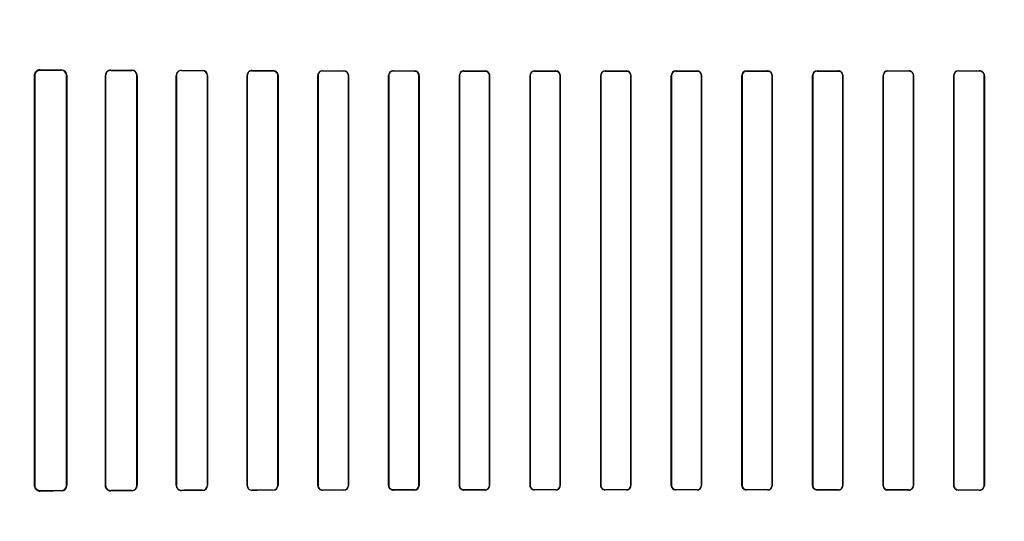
# Model space of a CAD drawing. Header units: millimetres. Extents: x 0 to 297, y 0 to 210.
# Tile 361 of 446: x 242.381 to 243.008, y 158.667 to 158.987. Entities that reach past the tile are written whole.
import ezdxf

# ---------------------------------------------------------------- set-up
doc = ezdxf.new("R2010")
doc.units = ezdxf.units.MM
doc.header["$LTSCALE"] = 16.335
doc.layers.get('0').update_dxf_attribs({"linetype": 'CONTINUOUS'})
for name, color, linetype in [('AXES_REF', 7, 'CONTINUOUS'), ('INTFCLR_1', 7, 'CONTINUOUS'), ('INTFCLR_72935', 7, 'CONTINUOUS')]:
    doc.layers.add(name, color=color, linetype=linetype)

msp = doc.modelspace()

# ---------------------------------------------------------------- linework, layer by layer
at = {"color": 7, "linetype": 'Continuous'}
for radius in [8.72625, 8.7255, 8.66962]:
    msp.add_circle((241.41503, 154.41059), radius, dxfattribs=at)
msp.add_arc((241.41503, 154.41059), 8.64, 278.277129, 261.722871, dxfattribs=at)
at = {"layer": 'AXES_REF', "color": 9, "linetype": 'Continuous'}
msp.add_circle((241.41503, 154.41059), 5.33572, dxfattribs=at)
msp.add_arc((241.41503, 154.41059), 7.96006, 94.411812, 85.588188, dxfattribs=at)
at = {"layer": 'INTFCLR_1', "color": 6, "linetype": 'Continuous'}
for p, q in [((242.39043, 158.95108), (242.39043, 158.69008)), ((242.3906, 158.95108), (242.3906, 158.69008)), ((242.41089, 158.69008), (242.41089, 158.95108)), ((242.41104, 158.69008), (242.41104, 158.95108)), ((242.43564, 158.95108), (242.43564, 158.69008)), ((242.43577, 158.95108), (242.43577, 158.69008)), ((242.45573, 158.69008), (242.45573, 158.95108)), ((242.45586, 158.69008), (242.45586, 158.95108)), ((242.48079, 158.95108), (242.48079, 158.69008)), ((242.48091, 158.95108), (242.48091, 158.69008)), ((242.50061, 158.69008), (242.50061, 158.95108)), ((242.50073, 158.69008), (242.50073, 158.95108)), ((242.52591, 158.95108), (242.52591, 158.69008)), ((242.52602, 158.95108), (242.52602, 158.69008)), ((242.54551, 158.69008), (242.54551, 158.95108)), ((242.54562, 158.69008), (242.54562, 158.95108)), ((242.571, 158.95108), (242.571, 158.69008)), ((242.5711, 158.95108), (242.5711, 158.69008)), ((242.59044, 158.69008), (242.59044, 158.95108)), ((242.59054, 158.69008), (242.59054, 158.95108)), ((242.61607, 158.95108), (242.61607, 158.69008)), ((242.61617, 158.95108), (242.61617, 158.69008)), ((242.63538, 158.69008), (242.63538, 158.95108)), ((242.63548, 158.69008), (242.63548, 158.95108)), ((242.66112, 158.95108), (242.66112, 158.69008)), ((242.66121, 158.95108), (242.66121, 158.69008)), ((242.68034, 158.69008), (242.68034, 158.95108)), ((242.68044, 158.69008), (242.68044, 158.95108)), ((242.70615, 158.95108), (242.70615, 158.69008)), ((242.70625, 158.95108), (242.70625, 158.69008)), ((242.72531, 158.69008), (242.72531, 158.95108)), ((242.72541, 158.69008), (242.72541, 158.95108)), ((242.75117, 158.95108), (242.75117, 158.69008)), ((242.75126, 158.95108), (242.75126, 158.69008)), ((242.7703, 158.69008), (242.7703, 158.95108)), ((242.7704, 158.69008), (242.7704, 158.95108)), ((242.79617, 158.95108), (242.79617, 158.69008)), ((242.79627, 158.95108), (242.79627, 158.69008)), ((242.81531, 158.69008), (242.81531, 158.95108)), ((242.8154, 158.69008), (242.8154, 158.95108)), ((242.84116, 158.95108), (242.84116, 158.69008)), ((242.84126, 158.95108), (242.84126, 158.69008)), ((242.86032, 158.69008), (242.86032, 158.95108)), ((242.86042, 158.69008), (242.86042, 158.95108)), ((242.88613, 158.95108), (242.88613, 158.69008)), ((242.88623, 158.95108), (242.88623, 158.69008)), ((242.90536, 158.69008), (242.90536, 158.95108)), ((242.90545, 158.69008), (242.90545, 158.95108)), ((242.93109, 158.95108), (242.93109, 158.69008)), ((242.93119, 158.95108), (242.93119, 158.69008)), ((242.9504, 158.69008), (242.9504, 158.95108)), ((242.9505, 158.69008), (242.9505, 158.95108)), ((242.97603, 158.95108), (242.97603, 158.69008)), ((242.97613, 158.95108), (242.97613, 158.69008)), ((242.99547, 158.69008), (242.99547, 158.95108)), ((242.99557, 158.69008), (242.99557, 158.95108))]:
    msp.add_line(p, q, dxfattribs=at)
at = {"layer": 'INTFCLR_1', "color": 9, "linetype": 'Continuous'}
for p, q in [((242.39043, 158.95108), (242.3906, 158.95108)), ((242.39404, 158.9545), (242.39404, 158.95466)), ((242.40754, 158.95459), (242.40754, 158.95444)), ((242.41089, 158.95108), (242.41104, 158.95108)), ((242.43564, 158.95108), (242.43577, 158.95108)), ((242.43904, 158.95433), (242.43904, 158.95446)), ((242.45254, 158.95441), (242.45254, 158.95428)), ((242.45573, 158.95108), (242.45586, 158.95108)), ((242.48079, 158.95108), (242.48091, 158.95108)), ((242.48404, 158.95419), (242.48404, 158.95431)), ((242.49754, 158.95428), (242.49754, 158.95416)), ((242.50061, 158.95108), (242.50073, 158.95108)), ((242.52591, 158.95108), (242.52602, 158.95108)), ((242.52904, 158.95409), (242.52904, 158.9542)), ((242.54254, 158.95417), (242.54254, 158.95406)), ((242.54551, 158.95108), (242.54562, 158.95108)), ((242.571, 158.95108), (242.5711, 158.95108)), ((242.57404, 158.954), (242.57404, 158.95411)), ((242.58754, 158.95409), (242.58754, 158.95398)), ((242.59044, 158.95108), (242.59054, 158.95108)), ((242.61607, 158.95108), (242.61617, 158.95108)), ((242.61904, 158.95394), (242.61904, 158.95404)), ((242.63254, 158.95402), (242.63254, 158.95392)), ((242.63538, 158.95108), (242.63548, 158.95108)), ((242.66112, 158.95108), (242.66121, 158.95108)), ((242.66404, 158.95389), (242.66404, 158.95399)), ((242.67754, 158.95398), (242.67754, 158.95388)), ((242.68034, 158.95108), (242.68044, 158.95108)), ((242.70615, 158.95108), (242.70625, 158.95108)), ((242.70904, 158.95386), (242.70904, 158.95396)), ((242.72254, 158.95395), (242.72254, 158.95386)), ((242.72531, 158.95108), (242.72541, 158.95108)), ((242.75117, 158.95108), (242.75126, 158.95108)), ((242.75404, 158.95385), (242.75404, 158.95394)), ((242.76754, 158.95394), (242.76754, 158.95384)), ((242.7703, 158.95108), (242.7704, 158.95108)), ((242.79617, 158.95108), (242.79627, 158.95108)), ((242.79904, 158.95384), (242.79904, 158.95394)), ((242.81254, 158.95394), (242.81254, 158.95385)), ((242.81531, 158.95108), (242.8154, 158.95108)), ((242.84116, 158.95108), (242.84126, 158.95108)), ((242.84404, 158.95386), (242.84404, 158.95395)), ((242.85754, 158.95396), (242.85754, 158.95386)), ((242.86032, 158.95108), (242.86042, 158.95108)), ((242.88613, 158.95108), (242.88623, 158.95108)), ((242.88904, 158.95388), (242.88904, 158.95398)), ((242.90254, 158.95399), (242.90254, 158.95389)), ((242.90536, 158.95108), (242.90545, 158.95108)), ((242.93109, 158.95108), (242.93119, 158.95108)), ((242.93404, 158.95392), (242.93404, 158.95402)), ((242.94754, 158.95404), (242.94754, 158.95394)), ((242.9504, 158.95108), (242.9505, 158.95108)), ((242.97603, 158.95108), (242.97613, 158.95108)), ((242.97904, 158.95398), (242.97904, 158.95409)), ((242.99254, 158.95411), (242.99254, 158.954)), ((242.99547, 158.95108), (242.99557, 158.95108)), ((242.3906, 158.69008), (242.39043, 158.69008)), ((242.39404, 158.68649), (242.39404, 158.68665)), ((242.40754, 158.68671), (242.40754, 158.68656)), ((242.41104, 158.69008), (242.41089, 158.69008)), ((242.43577, 158.69008), (242.43564, 158.69008)), ((242.43904, 158.68669), (242.43904, 158.68682)), ((242.45254, 158.68687), (242.45254, 158.68674)), ((242.45586, 158.69008), (242.45573, 158.69008)), ((242.48091, 158.69008), (242.48079, 158.69008)), ((242.48404, 158.68684), (242.48404, 158.68696)), ((242.49754, 158.68699), (242.49754, 158.68688)), ((242.50073, 158.69008), (242.50061, 158.69008)), ((242.52602, 158.69008), (242.52591, 158.69008)), ((242.52904, 158.68695), (242.52904, 158.68706)), ((242.54254, 158.68709), (242.54254, 158.68698)), ((242.54562, 158.69008), (242.54551, 158.69008)), ((242.5711, 158.69008), (242.571, 158.69008)), ((242.57404, 158.68704), (242.57404, 158.68715)), ((242.58754, 158.68717), (242.58754, 158.68706)), ((242.59054, 158.69008), (242.59044, 158.69008)), ((242.61617, 158.69008), (242.61607, 158.69008)), ((242.61904, 158.68711), (242.61904, 158.68721)), ((242.63254, 158.68723), (242.63254, 158.68713)), ((242.63548, 158.69008), (242.63538, 158.69008)), ((242.66121, 158.69008), (242.66112, 158.69008)), ((242.66404, 158.68716), (242.66404, 158.68726)), ((242.67754, 158.68727), (242.67754, 158.68717)), ((242.68044, 158.69008), (242.68034, 158.69008)), ((242.70625, 158.69008), (242.70615, 158.69008)), ((242.70904, 158.68719), (242.70904, 158.68729)), ((242.72254, 158.6873), (242.72254, 158.6872)), ((242.72541, 158.69008), (242.72531, 158.69008)), ((242.75126, 158.69008), (242.75117, 158.69008)), ((242.75404, 158.68721), (242.75404, 158.68731)), ((242.76754, 158.68731), (242.76754, 158.68721)), ((242.7704, 158.69008), (242.7703, 158.69008)), ((242.79627, 158.69008), (242.79617, 158.69008)), ((242.79904, 158.68721), (242.79904, 158.68731)), ((242.81254, 158.68731), (242.81254, 158.68721)), ((242.8154, 158.69008), (242.81531, 158.69008)), ((242.84126, 158.69008), (242.84116, 158.69008)), ((242.84404, 158.6872), (242.84404, 158.6873)), ((242.85754, 158.68729), (242.85754, 158.68719)), ((242.86042, 158.69008), (242.86032, 158.69008)), ((242.88623, 158.69008), (242.88613, 158.69008)), ((242.88904, 158.68717), (242.88904, 158.68727)), ((242.90254, 158.68726), (242.90254, 158.68716)), ((242.90545, 158.69008), (242.90536, 158.69008)), ((242.93119, 158.69008), (242.93109, 158.69008)), ((242.93404, 158.68713), (242.93404, 158.68723)), ((242.94754, 158.68721), (242.94754, 158.68711)), ((242.9505, 158.69008), (242.9504, 158.69008)), ((242.97613, 158.69008), (242.97603, 158.69008)), ((242.97904, 158.68706), (242.97904, 158.68717)), ((242.99254, 158.68715), (242.99254, 158.68704)), ((242.99557, 158.69008), (242.99547, 158.69008))]:
    msp.add_line(p, q, dxfattribs=at)
at = {"layer": 'INTFCLR_1', "color": 7, "linetype": 'Continuous'}
for points in [[(242.39404, 158.9545), (242.39391, 158.9545), (242.39379, 158.95449), (242.39366, 158.95448), (242.39354, 158.95447), (242.39341, 158.95445), (242.39329, 158.95442), (242.39317, 158.95439), (242.39305, 158.95436), (242.39293, 158.95432)], [(242.43791, 158.95428), (242.43803, 158.95431), (242.43815, 158.95435), (242.43827, 158.95438), (242.43839, 158.9544), (242.43852, 158.95442), (242.43864, 158.95444), (242.43877, 158.95445), (242.4389, 158.95446), (242.43904, 158.95446)], [(242.39294, 158.68683), (242.39305, 158.68679), (242.39317, 158.68676), (242.39328, 158.68673), (242.3934, 158.68671), (242.39353, 158.68669), (242.39365, 158.68667), (242.39378, 158.68666), (242.3939, 158.68665), (242.39404, 158.68665)]]:
    msp.add_lwpolyline(points, dxfattribs=at)
at = {"layer": 'INTFCLR_1', "color": 6, "linetype": 'Continuous'}
for centre, radius, start, end in [((242.39402, 158.95108), 0.00358, 89.70042, 179.99735), ((242.40752, 158.95108), 0.00352, 0.00204, 89.735), ((242.40752, 158.95108), 0.00337, 0.00151, 89.76963), ((242.43902, 158.95107), 0.00325, 89.82017, 179.98313), ((242.45252, 158.95107), 0.00334, 0.0145, 89.79115), ((242.45253, 158.95108), 0.00321, 0.00475, 89.81875), ((242.48403, 158.95108), 0.00324, 89.83916, 179.9927), ((242.48403, 158.95108), 0.00312, 89.85712, 179.98972), ((242.49753, 158.95108), 0.0032, 0.01045, 89.83776), ((242.49753, 158.95108), 0.00308, 0.01255, 89.84794), ((242.52903, 158.95107), 0.00312, 89.88387, 179.98568), ((242.52903, 158.95107), 0.00301, 89.89428, 179.98513), ((242.54253, 158.95107), 0.00309, 0.01572, 89.86594), ((242.54253, 158.95107), 0.00299, 0.01689, 89.87316), ((242.57403, 158.95107), 0.00303, 89.91691, 179.98234), ((242.58753, 158.95107), 0.00301, 0.01871, 89.89048), ((242.58753, 158.95107), 0.00291, 0.01912, 89.89584), ((242.61903, 158.95107), 0.00297, 89.94405, 179.98042), ((242.63253, 158.95107), 0.00295, 0.02004, 89.91293), ((242.63253, 158.95108), 0.00285, 0.00579, 89.9299), ((242.66403, 158.95108), 0.00292, 89.95278, 179.99497), ((242.67753, 158.95108), 0.00281, 0.00276, 89.95369), ((242.70903, 158.95108), 0.00288, 89.96982, 179.99787), ((242.72253, 158.95108), 0.00278, 0.00265, 89.97349), ((242.75403, 158.95108), 0.00286, 89.98908, 179.99763), ((242.76753, 158.95108), 0.00277, 0.00046, 89.99373), ((242.79904, 158.95108), 0.00286, 90.00666, 179.99944), ((242.81254, 158.95108), 0.00277, 0.00197, 90.01038), ((242.84404, 158.95108), 0.00288, 90.02913, 179.99598), ((242.85754, 158.95108), 0.00279, 0.0019, 90.02861), ((242.88904, 158.95108), 0.0029, 90.04929, 179.99687), ((242.90254, 158.95107), 0.00292, 0.02065, 90.03261), ((242.90254, 158.95108), 0.00282, 0.00444, 90.0448), ((242.93404, 158.95108), 0.00295, 90.07495, 179.99346), ((242.94754, 158.95107), 0.00297, 0.02008, 90.05544), ((242.94754, 158.95107), 0.00287, 0.02018, 90.05065), ((242.97904, 158.95107), 0.00301, 90.10934, 179.98147), ((242.99254, 158.95107), 0.00303, 0.0183, 90.08233), ((242.99254, 158.95107), 0.00293, 0.01886, 90.07497), ((242.39402, 158.69008), 0.00358, 180.00265, 270.29956), ((242.40752, 158.69008), 0.00352, 270.26494, 359.99806), ((242.40752, 158.69008), 0.00337, 270.22998, 359.99883), ((242.43902, 158.69008), 0.00339, 180.00149, 270.21703), ((242.43902, 158.69008), 0.00325, 180.01514, 270.1815), ((242.45252, 158.69008), 0.00334, 270.19306, 359.99924), ((242.45253, 158.69008), 0.00321, 270.1776, 359.99927), ((242.48403, 158.69008), 0.00324, 180.00726, 270.16043), ((242.48403, 158.69008), 0.00312, 180.01092, 270.14185), ((242.49753, 158.69008), 0.0032, 270.16145, 359.99002), ((242.49753, 158.69008), 0.00308, 270.15153, 359.98767), ((242.52903, 158.69008), 0.00312, 180.01468, 270.11546), ((242.52903, 158.69008), 0.00301, 180.01592, 270.10444), ((242.54253, 158.69008), 0.00309, 270.13351, 359.98483), ((242.57403, 158.69008), 0.00303, 180.01836, 270.08222), ((242.57403, 158.69008), 0.00293, 180.01878, 270.07509), ((242.58753, 158.69008), 0.00301, 270.10941, 359.98145), ((242.61903, 158.69008), 0.00297, 180.01997, 270.05556), ((242.61903, 158.69008), 0.00287, 180.02008, 270.0508), ((242.63253, 158.69008), 0.00295, 270.07499, 359.99346), ((242.66403, 158.69008), 0.00292, 180.02065, 270.03258), ((242.66403, 158.69008), 0.00282, 180.00452, 270.04476), ((242.67753, 158.69008), 0.0029, 270.04926, 359.99691), ((242.70903, 158.69008), 0.00279, 180.0019, 270.0286), ((242.72253, 158.69008), 0.00288, 270.02821, 359.99694), ((242.75403, 158.69008), 0.00277, 180.00206, 270.0105), ((242.76753, 158.69008), 0.00286, 270.00662, 359.99948), ((242.79904, 158.69008), 0.00277, 180.00054, 269.99366), ((242.81254, 158.69008), 0.00286, 269.98903, 359.99768), ((242.84404, 158.69008), 0.00278, 180.00361, 269.97253), ((242.85754, 158.69008), 0.00288, 269.96983, 359.99786), ((242.88904, 158.69008), 0.00281, 180.00279, 269.95373), ((242.90254, 158.69008), 0.00292, 269.95283, 359.99497), ((242.93404, 158.69008), 0.00295, 180.02012, 269.9128), ((242.93404, 158.69008), 0.00285, 180.00582, 269.92994), ((242.94754, 158.69008), 0.00297, 269.94406, 359.98042), ((242.97904, 158.69008), 0.00301, 180.01873, 269.89042), ((242.97904, 158.69008), 0.00291, 180.0191, 269.89592), ((242.99254, 158.69008), 0.00303, 269.91702, 359.98239)]:
    msp.add_arc(centre, radius, start, end, dxfattribs=at)
for centre, major_axis, start_param, end_param in [((242.78329, 158.95558), (0.4694, 0), -2.548571, -2.498918), ((242.78329, 158.95558), (0.4964, 0), -2.472123, -2.429437), ((242.78329, 158.95558), (0.4694, 0), -2.394089, -2.352695), ((242.78329, 158.95558), (0.4964, 0), -2.337129, -2.300034), ((242.78329, 158.95558), (0.4694, 0), -2.262072, -2.225293), ((242.78329, 158.95558), (0.4964, 0), -2.217858, -2.184193), ((242.78329, 158.95558), (0.4694, 0), -2.143198, -2.109347), ((242.78329, 158.95558), (0.4964, 0), -2.10853, -2.077154), ((242.78329, 158.95558), (0.4694, 0), -2.032847, -2.000965), ((242.78329, 158.95558), (0.4964, 0), -2.005937, -1.976148), ((242.78329, 158.95558), (0.4694, 0), -1.928279, -1.897747), ((242.78329, 158.95558), (0.4964, 0), -1.908037, -1.879358), ((242.78329, 158.95558), (0.4694, 0), -1.827661, -1.798036), ((242.78329, 158.95558), (0.4964, 0), -1.8134, -1.785477), ((242.78329, 158.95558), (0.4694, 0), -1.729645, -1.700582), ((242.78329, 158.95558), (0.4964, 0), -1.720938, -1.693486), ((242.78329, 158.95558), (0.4694, 0), -1.633151, -1.604356), ((242.78329, 158.95558), (0.4964, 0), -1.629755, -1.60253), ((242.78329, 158.95558), (0.4694, 0), -1.537236, -1.508442), ((242.78329, 158.95558), (0.4964, 0), -1.539062, -1.511838), ((242.78329, 158.95558), (0.4694, 0), -1.441011, -1.411947), ((242.78329, 158.95558), (0.4964, 0), -1.448107, -1.420655), ((242.78329, 158.95558), (0.4694, 0), -1.343557, -1.313932), ((242.78329, 158.95558), (0.4964, 0), -1.356116, -1.328192), ((242.78329, 158.95558), (0.4694, 0), -1.243846, -1.213314), ((242.78329, 158.95558), (0.4964, 0), -1.262235, -1.233556), ((242.78329, 158.95558), (0.4694, 0), -1.140627, -1.108745), ((242.78329, 158.95558), (0.4964, 0), -1.165445, -1.135656), ((242.78329, 158.68558), (0.4964, 0), 2.429437, 2.472123), ((242.78329, 158.68558), (0.4694, 0), 2.498918, 2.548571), ((242.78329, 158.68558), (0.4964, 0), 2.300034, 2.337129), ((242.78329, 158.68558), (0.4694, 0), 2.352695, 2.394089), ((242.78329, 158.68558), (0.4964, 0), 2.184193, 2.217858), ((242.78329, 158.68558), (0.4694, 0), 2.225293, 2.262072), ((242.78329, 158.68558), (0.4964, 0), 2.077154, 2.10853), ((242.78329, 158.68558), (0.4694, 0), 2.109347, 2.143198), ((242.78329, 158.68558), (0.4964, 0), 1.976148, 2.005937), ((242.78329, 158.68558), (0.4694, 0), 2.000965, 2.032847), ((242.78329, 158.68558), (0.4964, 0), 1.879358, 1.908037), ((242.78329, 158.68558), (0.4694, 0), 1.897747, 1.928279), ((242.78329, 158.68558), (0.4964, 0), 1.785477, 1.8134), ((242.78329, 158.68558), (0.4694, 0), 1.798036, 1.827661), ((242.78329, 158.68558), (0.4964, 0), 1.693486, 1.720938), ((242.78329, 158.68558), (0.4694, 0), 1.700582, 1.729645), ((242.78329, 158.68558), (0.4964, 0), 1.60253, 1.629755), ((242.78329, 158.68558), (0.4694, 0), 1.604356, 1.633151), ((242.78329, 158.68558), (0.4964, 0), 1.511838, 1.539062), ((242.78329, 158.68558), (0.4694, 0), 1.508442, 1.537236), ((242.78329, 158.68558), (0.4964, 0), 1.420655, 1.448107), ((242.78329, 158.68558), (0.4694, 0), 1.411947, 1.441011), ((242.78329, 158.68558), (0.4964, 0), 1.328192, 1.356116), ((242.78329, 158.68558), (0.4694, 0), 1.313932, 1.343557), ((242.78329, 158.68558), (0.4964, 0), 1.233556, 1.262235), ((242.78329, 158.68558), (0.4694, 0), 1.213314, 1.243846), ((242.78329, 158.68558), (0.4964, 0), 1.135656, 1.165445), ((242.78329, 158.68558), (0.4694, 0), 1.108745, 1.140627)]:
    msp.add_ellipse(centre, major_axis=major_axis, ratio=0.003491, start_param=start_param, end_param=end_param, dxfattribs=at)
at = {"layer": 'INTFCLR_1', "color": 7, "linetype": 'Continuous'}
for points, knots in [([(242.39404, 158.9545), (242.39359, 158.95449), (242.39257, 158.95431), (242.39108, 158.95321), (242.39059, 158.95184), (242.3906, 158.95108)], [0, 0, 0, 0, 0.253554, 0.567263, 1, 1, 1, 1]), ([(242.39293, 158.95432), (242.39236, 158.95413), (242.39113, 158.95332), (242.3906, 158.95187), (242.3906, 158.95108)], [0, 0, 0, 0, 0.432621, 1, 1, 1, 1]), ([(242.43904, 158.95446), (242.43856, 158.95446), (242.43745, 158.95423), (242.43604, 158.95305), (242.43563, 158.95174), (242.43564, 158.95108)], [0, 0, 0, 0, 0.271643, 0.622451, 1, 1, 1, 1]), ([(242.3906, 158.69008), (242.39059, 158.68948), (242.39091, 158.68833), (242.39217, 158.687), (242.39338, 158.68666), (242.39404, 158.68665)], [0, 0, 0, 0, 0.33515, 0.63236, 1, 1, 1, 1])]:
    msp.add_open_spline(points, degree=3, knots=knots, dxfattribs=at)
at = {"layer": 'INTFCLR_1', "color": 6, "linetype": 'Continuous'}
for points, knots in [([(242.57404, 158.954), (242.57344, 158.95401), (242.57192, 158.95355), (242.5711, 158.95198), (242.5711, 158.95108)], [0, 0, 0, 0, 0.396507, 1, 1, 1, 1]), ([(242.61904, 158.95394), (242.61847, 158.95394), (242.61697, 158.95351), (242.61617, 158.95196), (242.61617, 158.95108)], [0, 0, 0, 0, 0.39028, 1, 1, 1, 1]), ([(242.66404, 158.95389), (242.66348, 158.95389), (242.66202, 158.95348), (242.66121, 158.95196), (242.66121, 158.95108)], [0, 0, 0, 0, 0.385961, 1, 1, 1, 1]), ([(242.68044, 158.95108), (242.68044, 158.95163), (242.68002, 158.95314), (242.67845, 158.95398), (242.67754, 158.95398)], [0, 0, 0, 0, 0.377865, 1, 1, 1, 1]), ([(242.70904, 158.95386), (242.70849, 158.95386), (242.70704, 158.95345), (242.70625, 158.95195), (242.70625, 158.95108)], [0, 0, 0, 0, 0.383191, 1, 1, 1, 1]), ([(242.72541, 158.95108), (242.72541, 158.95163), (242.72499, 158.95312), (242.72344, 158.95395), (242.72254, 158.95395)], [0, 0, 0, 0, 0.380354, 1, 1, 1, 1]), ([(242.75404, 158.95385), (242.7535, 158.95385), (242.75206, 158.95344), (242.75126, 158.95195), (242.75126, 158.95108)], [0, 0, 0, 0, 0.381752, 1, 1, 1, 1]), ([(242.7704, 158.95108), (242.7704, 158.95163), (242.76998, 158.95312), (242.76843, 158.95394), (242.76754, 158.95394)], [0, 0, 0, 0, 0.381416, 1, 1, 1, 1]), ([(242.79904, 158.95384), (242.7985, 158.95384), (242.79706, 158.95344), (242.79627, 158.95194), (242.79627, 158.95108)], [0, 0, 0, 0, 0.381531, 1, 1, 1, 1]), ([(242.8154, 158.95108), (242.8154, 158.95163), (242.81498, 158.95312), (242.81344, 158.95394), (242.81254, 158.95394)], [0, 0, 0, 0, 0.381124, 1, 1, 1, 1]), ([(242.84404, 158.95386), (242.8435, 158.95386), (242.84205, 158.95345), (242.84126, 158.95195), (242.84126, 158.95108)], [0, 0, 0, 0, 0.382515, 1, 1, 1, 1]), ([(242.86042, 158.95108), (242.86042, 158.95163), (242.86, 158.95313), (242.85844, 158.95396), (242.85754, 158.95396)], [0, 0, 0, 0, 0.379457, 1, 1, 1, 1]), ([(242.88904, 158.95388), (242.88849, 158.95388), (242.88703, 158.95347), (242.88623, 158.95195), (242.88623, 158.95108)], [0, 0, 0, 0, 0.384779, 1, 1, 1, 1]), ([(242.93404, 158.95392), (242.93347, 158.95392), (242.93199, 158.9535), (242.93119, 158.95196), (242.93119, 158.95108)], [0, 0, 0, 0, 0.388492, 1, 1, 1, 1]), ([(242.97904, 158.95398), (242.97845, 158.95398), (242.97694, 158.95354), (242.97613, 158.95197), (242.97613, 158.95108)], [0, 0, 0, 0, 0.393954, 1, 1, 1, 1]), ([(242.54254, 158.68709), (242.54314, 158.68709), (242.5447, 158.68756), (242.54551, 158.68917), (242.54551, 158.69008)], [0, 0, 0, 0, 0.401644, 1, 1, 1, 1]), ([(242.58754, 158.68717), (242.58812, 158.68717), (242.58963, 158.68762), (242.59044, 158.68918), (242.59044, 158.69008)], [0, 0, 0, 0, 0.393954, 1, 1, 1, 1]), ([(242.63254, 158.68723), (242.6331, 158.68723), (242.63458, 158.68766), (242.63538, 158.68919), (242.63538, 158.69008)], [0, 0, 0, 0, 0.388492, 1, 1, 1, 1]), ([(242.67754, 158.68727), (242.67808, 158.68727), (242.67954, 158.68769), (242.68034, 158.6892), (242.68034, 158.69008)], [0, 0, 0, 0, 0.38478, 1, 1, 1, 1]), ([(242.70615, 158.69008), (242.70615, 158.68952), (242.70657, 158.68802), (242.70813, 158.68719), (242.70904, 158.68719)], [0, 0, 0, 0, 0.379458, 1, 1, 1, 1]), ([(242.72254, 158.6873), (242.72308, 158.6873), (242.72452, 158.68771), (242.72531, 158.6892), (242.72531, 158.69008)], [0, 0, 0, 0, 0.382518, 1, 1, 1, 1]), ([(242.75117, 158.69008), (242.75117, 158.68952), (242.75159, 158.68803), (242.75313, 158.68721), (242.75404, 158.68721)], [0, 0, 0, 0, 0.381125, 1, 1, 1, 1]), ([(242.76754, 158.68731), (242.76807, 158.68731), (242.76951, 158.68771), (242.7703, 158.68921), (242.7703, 158.69008)], [0, 0, 0, 0, 0.381533, 1, 1, 1, 1]), ([(242.79617, 158.69008), (242.79617, 158.68952), (242.79659, 158.68804), (242.79814, 158.68721), (242.79904, 158.68721)], [0, 0, 0, 0, 0.381416, 1, 1, 1, 1]), ([(242.81254, 158.68731), (242.81307, 158.68731), (242.81451, 158.68771), (242.81531, 158.68921), (242.81531, 158.69008)], [0, 0, 0, 0, 0.38175, 1, 1, 1, 1]), ([(242.84116, 158.69008), (242.84116, 158.68952), (242.84158, 158.68803), (242.84313, 158.6872), (242.84404, 158.6872)], [0, 0, 0, 0, 0.380354, 1, 1, 1, 1]), ([(242.85754, 158.68729), (242.85808, 158.68729), (242.85953, 158.6877), (242.86032, 158.6892), (242.86032, 158.69008)], [0, 0, 0, 0, 0.383192, 1, 1, 1, 1]), ([(242.88613, 158.69008), (242.88613, 158.68952), (242.88655, 158.68801), (242.88812, 158.68717), (242.88904, 158.68717)], [0, 0, 0, 0, 0.377866, 1, 1, 1, 1]), ([(242.90254, 158.68726), (242.90309, 158.68726), (242.90455, 158.68768), (242.90536, 158.6892), (242.90536, 158.69008)], [0, 0, 0, 0, 0.385963, 1, 1, 1, 1]), ([(242.94754, 158.68721), (242.9481, 158.68721), (242.9496, 158.68764), (242.9504, 158.68919), (242.9504, 158.69008)], [0, 0, 0, 0, 0.390278, 1, 1, 1, 1]), ([(242.99254, 158.68715), (242.99313, 158.68715), (242.99465, 158.6876), (242.99547, 158.68918), (242.99547, 158.69008)], [0, 0, 0, 0, 0.396505, 1, 1, 1, 1])]:
    msp.add_open_spline(points, degree=3, knots=knots, dxfattribs=at)
at = {"layer": 'INTFCLR_72935', "color": 6, "linetype": 'Continuous'}
for p, q in [((242.39043, 158.69008), (242.39043, 158.95108)), ((242.3906, 158.69008), (242.3906, 158.95108)), ((242.41089, 158.95108), (242.41089, 158.69008)), ((242.41104, 158.95108), (242.41104, 158.69008)), ((242.43564, 158.69008), (242.43564, 158.95108)), ((242.43577, 158.69008), (242.43577, 158.95108)), ((242.45573, 158.95108), (242.45573, 158.69008)), ((242.45586, 158.95108), (242.45586, 158.69008)), ((242.48079, 158.69008), (242.48079, 158.95108)), ((242.48091, 158.69008), (242.48091, 158.95108)), ((242.50061, 158.95108), (242.50061, 158.69008)), ((242.50073, 158.95108), (242.50073, 158.69008)), ((242.52591, 158.69008), (242.52591, 158.95108)), ((242.52602, 158.69008), (242.52602, 158.95108)), ((242.54551, 158.95108), (242.54551, 158.69008)), ((242.54562, 158.95108), (242.54562, 158.69008)), ((242.571, 158.69008), (242.571, 158.95108)), ((242.5711, 158.69008), (242.5711, 158.95108)), ((242.59044, 158.95108), (242.59044, 158.69008)), ((242.59054, 158.95108), (242.59054, 158.69008)), ((242.61607, 158.69008), (242.61607, 158.95108)), ((242.61617, 158.69008), (242.61617, 158.95108)), ((242.63538, 158.95108), (242.63538, 158.69008)), ((242.63548, 158.95108), (242.63548, 158.69008)), ((242.66112, 158.69008), (242.66112, 158.95108)), ((242.66121, 158.69008), (242.66121, 158.95108)), ((242.68034, 158.95108), (242.68034, 158.69008)), ((242.68044, 158.95108), (242.68044, 158.69008)), ((242.70615, 158.69008), (242.70615, 158.95108)), ((242.70625, 158.69008), (242.70625, 158.95108)), ((242.72531, 158.95108), (242.72531, 158.69008)), ((242.72541, 158.95108), (242.72541, 158.69008)), ((242.75117, 158.69008), (242.75117, 158.95108)), ((242.75126, 158.69008), (242.75126, 158.95108)), ((242.7703, 158.95108), (242.7703, 158.69008)), ((242.7704, 158.95108), (242.7704, 158.69008)), ((242.79617, 158.69008), (242.79617, 158.95108)), ((242.79627, 158.69008), (242.79627, 158.95108)), ((242.81531, 158.95108), (242.81531, 158.69008)), ((242.8154, 158.95108), (242.8154, 158.69008)), ((242.84116, 158.69008), (242.84116, 158.95108)), ((242.84126, 158.69008), (242.84126, 158.95108)), ((242.86032, 158.95108), (242.86032, 158.69008)), ((242.86042, 158.95108), (242.86042, 158.69008)), ((242.88613, 158.69008), (242.88613, 158.95108)), ((242.88623, 158.69008), (242.88623, 158.95108)), ((242.90536, 158.95108), (242.90536, 158.69008)), ((242.90545, 158.95108), (242.90545, 158.69008)), ((242.93109, 158.69008), (242.93109, 158.95108)), ((242.93119, 158.69008), (242.93119, 158.95108)), ((242.9504, 158.95108), (242.9504, 158.69008)), ((242.9505, 158.95108), (242.9505, 158.69008)), ((242.97603, 158.69008), (242.97603, 158.95108)), ((242.97613, 158.69008), (242.97613, 158.95108)), ((242.99547, 158.95108), (242.99547, 158.69008)), ((242.99557, 158.95108), (242.99557, 158.69008))]:
    msp.add_line(p, q, dxfattribs=at)
at = {"layer": 'INTFCLR_72935', "color": 9, "linetype": 'Continuous'}
for p, q in [((242.3906, 158.95108), (242.39043, 158.95108)), ((242.39404, 158.95466), (242.39404, 158.9545)), ((242.40754, 158.95444), (242.40754, 158.95459)), ((242.41104, 158.95108), (242.41089, 158.95108)), ((242.43577, 158.95108), (242.43564, 158.95108)), ((242.43904, 158.95446), (242.43904, 158.95433)), ((242.45254, 158.95428), (242.45254, 158.95441)), ((242.45586, 158.95108), (242.45573, 158.95108)), ((242.48091, 158.95108), (242.48079, 158.95108)), ((242.48404, 158.95431), (242.48404, 158.95419)), ((242.49754, 158.95416), (242.49754, 158.95428)), ((242.50073, 158.95108), (242.50061, 158.95108)), ((242.52602, 158.95108), (242.52591, 158.95108)), ((242.52904, 158.9542), (242.52904, 158.95409)), ((242.54254, 158.95406), (242.54254, 158.95417)), ((242.54562, 158.95108), (242.54551, 158.95108)), ((242.5711, 158.95108), (242.571, 158.95108)), ((242.57404, 158.95411), (242.57404, 158.954)), ((242.58754, 158.95398), (242.58754, 158.95409)), ((242.59054, 158.95108), (242.59044, 158.95108)), ((242.61617, 158.95108), (242.61607, 158.95108)), ((242.61904, 158.95404), (242.61904, 158.95394)), ((242.63254, 158.95392), (242.63254, 158.95402)), ((242.63548, 158.95108), (242.63538, 158.95108)), ((242.66121, 158.95108), (242.66112, 158.95108)), ((242.66404, 158.95399), (242.66404, 158.95389)), ((242.67754, 158.95388), (242.67754, 158.95398)), ((242.68044, 158.95108), (242.68034, 158.95108)), ((242.70625, 158.95108), (242.70615, 158.95108)), ((242.70904, 158.95396), (242.70904, 158.95386)), ((242.72254, 158.95386), (242.72254, 158.95395)), ((242.72541, 158.95108), (242.72531, 158.95108)), ((242.75126, 158.95108), (242.75117, 158.95108)), ((242.75404, 158.95394), (242.75404, 158.95385)), ((242.76754, 158.95384), (242.76754, 158.95394)), ((242.7704, 158.95108), (242.7703, 158.95108)), ((242.79627, 158.95108), (242.79617, 158.95108)), ((242.79904, 158.95394), (242.79904, 158.95384)), ((242.81254, 158.95385), (242.81254, 158.95394)), ((242.8154, 158.95108), (242.81531, 158.95108)), ((242.84126, 158.95108), (242.84116, 158.95108)), ((242.84404, 158.95395), (242.84404, 158.95386)), ((242.85754, 158.95386), (242.85754, 158.95396)), ((242.86042, 158.95108), (242.86032, 158.95108)), ((242.88623, 158.95108), (242.88613, 158.95108)), ((242.88904, 158.95398), (242.88904, 158.95388)), ((242.90254, 158.95389), (242.90254, 158.95399)), ((242.90545, 158.95108), (242.90536, 158.95108)), ((242.93119, 158.95108), (242.93109, 158.95108)), ((242.93404, 158.95402), (242.93404, 158.95392)), ((242.94754, 158.95394), (242.94754, 158.95404)), ((242.9505, 158.95108), (242.9504, 158.95108)), ((242.97613, 158.95108), (242.97603, 158.95108)), ((242.97904, 158.95409), (242.97904, 158.95398)), ((242.99254, 158.954), (242.99254, 158.95411)), ((242.99557, 158.95108), (242.99547, 158.95108)), ((242.39043, 158.69008), (242.3906, 158.69008)), ((242.39404, 158.68665), (242.39404, 158.68649)), ((242.40754, 158.68656), (242.40754, 158.68671)), ((242.41089, 158.69008), (242.41104, 158.69008)), ((242.43564, 158.69008), (242.43577, 158.69008)), ((242.43904, 158.68682), (242.43904, 158.68669)), ((242.45254, 158.68674), (242.45254, 158.68687)), ((242.45573, 158.69008), (242.45586, 158.69008)), ((242.48079, 158.69008), (242.48091, 158.69008)), ((242.48404, 158.68696), (242.48404, 158.68684)), ((242.49754, 158.68688), (242.49754, 158.68699)), ((242.50061, 158.69008), (242.50073, 158.69008)), ((242.52591, 158.69008), (242.52602, 158.69008)), ((242.52904, 158.68706), (242.52904, 158.68695)), ((242.54254, 158.68698), (242.54254, 158.68709)), ((242.54551, 158.69008), (242.54562, 158.69008)), ((242.571, 158.69008), (242.5711, 158.69008)), ((242.57404, 158.68715), (242.57404, 158.68704)), ((242.58754, 158.68706), (242.58754, 158.68717)), ((242.59044, 158.69008), (242.59054, 158.69008)), ((242.61607, 158.69008), (242.61617, 158.69008)), ((242.61904, 158.68721), (242.61904, 158.68711)), ((242.63254, 158.68713), (242.63254, 158.68723)), ((242.63538, 158.69008), (242.63548, 158.69008)), ((242.66112, 158.69008), (242.66121, 158.69008)), ((242.66404, 158.68726), (242.66404, 158.68716)), ((242.67754, 158.68717), (242.67754, 158.68727)), ((242.68034, 158.69008), (242.68044, 158.69008)), ((242.70615, 158.69008), (242.70625, 158.69008)), ((242.70904, 158.68729), (242.70904, 158.68719)), ((242.72254, 158.6872), (242.72254, 158.6873)), ((242.72531, 158.69008), (242.72541, 158.69008)), ((242.75117, 158.69008), (242.75126, 158.69008)), ((242.75404, 158.68731), (242.75404, 158.68721)), ((242.76754, 158.68721), (242.76754, 158.68731)), ((242.7703, 158.69008), (242.7704, 158.69008)), ((242.79617, 158.69008), (242.79627, 158.69008)), ((242.79904, 158.68731), (242.79904, 158.68721)), ((242.81254, 158.68721), (242.81254, 158.68731)), ((242.81531, 158.69008), (242.8154, 158.69008)), ((242.84116, 158.69008), (242.84126, 158.69008)), ((242.84404, 158.6873), (242.84404, 158.6872)), ((242.85754, 158.68719), (242.85754, 158.68729)), ((242.86032, 158.69008), (242.86042, 158.69008)), ((242.88613, 158.69008), (242.88623, 158.69008)), ((242.88904, 158.68727), (242.88904, 158.68717)), ((242.90254, 158.68716), (242.90254, 158.68726)), ((242.90536, 158.69008), (242.90545, 158.69008)), ((242.93109, 158.69008), (242.93119, 158.69008)), ((242.93404, 158.68723), (242.93404, 158.68713)), ((242.94754, 158.68711), (242.94754, 158.68721)), ((242.9504, 158.69008), (242.9505, 158.69008)), ((242.97603, 158.69008), (242.97613, 158.69008)), ((242.97904, 158.68717), (242.97904, 158.68706)), ((242.99254, 158.68704), (242.99254, 158.68715)), ((242.99547, 158.69008), (242.99557, 158.69008))]:
    msp.add_line(p, q, dxfattribs=at)
at = {"layer": 'INTFCLR_72935', "color": 7, "linetype": 'Continuous'}
for points in [[(242.39404, 158.95466), (242.3939, 158.95466), (242.39376, 158.95465), (242.39363, 158.95464), (242.3935, 158.95462), (242.39338, 158.9546), (242.39326, 158.95458), (242.39314, 158.95455), (242.39303, 158.95452), (242.39292, 158.95449)], [(242.39294, 158.95433), (242.39305, 158.95436), (242.39317, 158.95439), (242.39328, 158.95442), (242.3934, 158.95444), (242.39353, 158.95446), (242.39365, 158.95448), (242.39378, 158.95449), (242.3939, 158.9545), (242.39404, 158.9545)], [(242.39292, 158.68666), (242.39303, 158.68663), (242.39314, 158.6866), (242.39326, 158.68657), (242.39338, 158.68655), (242.3935, 158.68653), (242.39363, 158.68651), (242.39376, 158.6865), (242.3939, 158.68649), (242.39404, 158.68649)], [(242.39404, 158.68665), (242.39391, 158.68665), (242.39379, 158.68666), (242.39366, 158.68667), (242.39354, 158.68669), (242.39341, 158.68671), (242.39329, 158.68673), (242.39317, 158.68676), (242.39305, 158.68679), (242.39293, 158.68683)], [(242.43791, 158.68688), (242.43803, 158.68684), (242.43815, 158.6868), (242.43827, 158.68677), (242.43839, 158.68675), (242.43852, 158.68673), (242.43864, 158.68671), (242.43877, 158.6867), (242.4389, 158.68669), (242.43904, 158.68669)]]:
    msp.add_lwpolyline(points, dxfattribs=at)
at = {"layer": 'INTFCLR_72935', "color": 6, "linetype": 'Continuous'}
for centre, radius, start, end in [((242.40752, 158.95108), 0.00352, 0.00406, 89.73331), ((242.40752, 158.95108), 0.00337, 0.00115, 89.76999), ((242.43902, 158.95108), 0.00339, 89.783, 179.99848), ((242.43902, 158.95108), 0.00325, 89.80866, 179.99617), ((242.45252, 158.95108), 0.00334, 0.00333, 89.80084), ((242.45253, 158.95108), 0.00321, 0.00319, 89.82036), ((242.48403, 158.95108), 0.00324, 89.83599, 179.99618), ((242.48403, 158.95108), 0.00312, 89.85074, 179.99618), ((242.49753, 158.95108), 0.0032, 0.00349, 89.84505), ((242.49753, 158.95108), 0.00308, 0.00313, 89.85776), ((242.52903, 158.95108), 0.00312, 89.87283, 179.99662), ((242.52903, 158.95108), 0.00301, 89.88252, 179.99682), ((242.54253, 158.95108), 0.00309, 0.0036, 89.87828), ((242.57403, 158.95107), 0.00303, 89.91767, 179.9817), ((242.57403, 158.95108), 0.00293, 89.90871, 179.99734), ((242.58753, 158.95108), 0.00301, 0.00235, 89.90695), ((242.61903, 158.95107), 0.00297, 89.94456, 179.97992), ((242.61903, 158.95108), 0.00287, 89.9396, 179.99145), ((242.63253, 158.95108), 0.00295, 0.00653, 89.92505), ((242.66403, 158.95107), 0.00292, 89.96739, 179.97935), ((242.66403, 158.95108), 0.00282, 89.9552, 179.99556), ((242.67753, 158.95108), 0.0029, 0.00313, 89.95071), ((242.70903, 158.95108), 0.00279, 89.97135, 179.99815), ((242.72253, 158.95108), 0.00288, 0.003, 89.97186), ((242.75403, 158.95108), 0.00277, 89.98956, 179.99794), ((242.76753, 158.95108), 0.00286, 0.00056, 89.99334), ((242.79904, 158.95108), 0.00277, 90.00627, 179.99954), ((242.81254, 158.95108), 0.00286, 0.00236, 90.01092), ((242.84404, 158.95108), 0.00278, 90.02741, 179.99646), ((242.85754, 158.95108), 0.00288, 0.00219, 90.03012), ((242.88904, 158.95108), 0.00281, 90.04631, 179.99724), ((242.90254, 158.95108), 0.00292, 0.00503, 90.04722), ((242.93404, 158.95107), 0.00295, 90.08707, 179.97996), ((242.93404, 158.95108), 0.00285, 90.0701, 179.99421), ((242.94754, 158.95108), 0.00297, 0.00196, 90.07356), ((242.97904, 158.95107), 0.00301, 90.10952, 179.98129), ((242.97904, 158.95108), 0.00291, 90.08713, 179.99791), ((242.99254, 158.95108), 0.00303, 0.00296, 90.09767), ((242.40752, 158.69008), 0.00352, 270.27108, 359.99242), ((242.40752, 158.69008), 0.00337, 270.23034, 359.99848), ((242.43902, 158.69008), 0.00325, 180.00618, 270.18814), ((242.45252, 158.69008), 0.00334, 270.20197, 359.99455), ((242.45253, 158.69008), 0.00321, 270.1798, 359.99654), ((242.48403, 158.69008), 0.00324, 180.00404, 270.16381), ((242.48403, 158.69008), 0.00312, 180.00367, 270.14939), ((242.49753, 158.69008), 0.0032, 270.15476, 359.99671), ((242.49753, 158.69008), 0.00308, 270.14245, 359.99672), ((242.52903, 158.69008), 0.00312, 180.00355, 270.12695), ((242.52903, 158.69008), 0.00301, 180.01572, 270.10484), ((242.54253, 158.69008), 0.00309, 270.12082, 359.99723), ((242.54253, 158.69008), 0.00298, 270.11288, 359.99683), ((242.57403, 158.69008), 0.00303, 180.00308, 270.09766), ((242.58753, 158.69008), 0.00301, 270.10958, 359.98127), ((242.58753, 158.69008), 0.00291, 270.08708, 359.9979), ((242.61903, 158.69008), 0.00297, 180.00192, 270.0736), ((242.63253, 158.69008), 0.00295, 270.0872, 359.97988), ((242.63253, 158.69008), 0.00285, 270.07006, 359.99418), ((242.66403, 158.69008), 0.00292, 180.00503, 270.04716), ((242.67753, 158.69008), 0.00281, 270.04627, 359.99721), ((242.70903, 158.69008), 0.00288, 180.00209, 270.03022), ((242.72253, 158.69008), 0.00278, 270.02657, 359.99729), ((242.75403, 158.69008), 0.00286, 180.00233, 270.01096), ((242.76753, 158.69008), 0.00277, 270.00634, 359.99946), ((242.79904, 158.69008), 0.00286, 180.00052, 269.99338), ((242.81254, 158.69008), 0.00277, 269.98956, 359.99804), ((242.84404, 158.69008), 0.00288, 180.00405, 269.97079), ((242.85754, 158.69008), 0.00279, 269.97145, 359.99805), ((242.88904, 158.69008), 0.0029, 180.00309, 269.95074), ((242.90254, 158.69008), 0.00292, 269.96742, 359.97935), ((242.90254, 158.69008), 0.00282, 269.95525, 359.99555), ((242.93404, 158.69008), 0.00295, 180.00654, 269.92501), ((242.94754, 158.69008), 0.00297, 269.94444, 359.98003), ((242.94754, 158.69008), 0.00287, 269.93956, 359.99145), ((242.97904, 158.69008), 0.00301, 180.00237, 269.90689), ((242.99254, 158.69008), 0.00303, 269.91778, 359.98164), ((242.99254, 158.69008), 0.00293, 269.90867, 359.99734)]:
    msp.add_arc(centre, radius, start, end, dxfattribs=at)
for centre, major_axis, start_param, end_param in [((242.78329, 158.95558), (0.4694, 0), -2.548571, -2.498918), ((242.78329, 158.95558), (0.4964, 0), -2.472123, -2.429437), ((242.78329, 158.95558), (0.4694, 0), -2.394089, -2.352695), ((242.78329, 158.95558), (0.4964, 0), -2.337129, -2.300034), ((242.78329, 158.95558), (0.4694, 0), -2.262072, -2.225293), ((242.78329, 158.95558), (0.4964, 0), -2.217858, -2.184193), ((242.78329, 158.95558), (0.4694, 0), -2.143198, -2.109347), ((242.78329, 158.95558), (0.4964, 0), -2.10853, -2.077154), ((242.78329, 158.95558), (0.4694, 0), -2.032847, -2.000965), ((242.78329, 158.95558), (0.4964, 0), -2.005937, -1.976148), ((242.78329, 158.95558), (0.4694, 0), -1.928279, -1.897747), ((242.78329, 158.95558), (0.4964, 0), -1.908037, -1.879358), ((242.78329, 158.95558), (0.4694, 0), -1.827661, -1.798036), ((242.78329, 158.95558), (0.4964, 0), -1.8134, -1.785477), ((242.78329, 158.95558), (0.4694, 0), -1.729645, -1.700582), ((242.78329, 158.95558), (0.4964, 0), -1.720938, -1.693486), ((242.78329, 158.95558), (0.4694, 0), -1.633151, -1.604356), ((242.78329, 158.95558), (0.4964, 0), -1.629755, -1.60253), ((242.78329, 158.95558), (0.4694, 0), -1.537236, -1.508442), ((242.78329, 158.95558), (0.4964, 0), -1.539062, -1.511838), ((242.78329, 158.95558), (0.4694, 0), -1.441011, -1.411947), ((242.78329, 158.95558), (0.4964, 0), -1.448107, -1.420655), ((242.78329, 158.95558), (0.4694, 0), -1.343557, -1.313932), ((242.78329, 158.95558), (0.4964, 0), -1.356116, -1.328192), ((242.78329, 158.95558), (0.4694, 0), -1.243846, -1.213314), ((242.78329, 158.95558), (0.4964, 0), -1.262235, -1.233556), ((242.78329, 158.95558), (0.4694, 0), -1.140627, -1.108745), ((242.78329, 158.95558), (0.4964, 0), -1.165445, -1.135656), ((242.78329, 158.68558), (0.4964, 0), 2.429437, 2.472123), ((242.78329, 158.68558), (0.4694, 0), 2.498918, 2.548571), ((242.78329, 158.68558), (0.4964, 0), 2.300034, 2.337129), ((242.78329, 158.68558), (0.4694, 0), 2.352695, 2.394089), ((242.78329, 158.68558), (0.4964, 0), 2.184193, 2.217858), ((242.78329, 158.68558), (0.4694, 0), 2.225293, 2.262072), ((242.78329, 158.68558), (0.4964, 0), 2.077154, 2.10853), ((242.78329, 158.68558), (0.4694, 0), 2.109347, 2.143198), ((242.78329, 158.68558), (0.4964, 0), 1.976148, 2.005937), ((242.78329, 158.68558), (0.4694, 0), 2.000965, 2.032847), ((242.78329, 158.68558), (0.4964, 0), 1.879358, 1.908037), ((242.78329, 158.68558), (0.4694, 0), 1.897747, 1.928279), ((242.78329, 158.68558), (0.4964, 0), 1.785477, 1.8134), ((242.78329, 158.68558), (0.4694, 0), 1.798036, 1.827661), ((242.78329, 158.68558), (0.4964, 0), 1.693486, 1.720938), ((242.78329, 158.68558), (0.4694, 0), 1.700582, 1.729645), ((242.78329, 158.68558), (0.4964, 0), 1.60253, 1.629755), ((242.78329, 158.68558), (0.4694, 0), 1.604356, 1.633151), ((242.78329, 158.68558), (0.4964, 0), 1.511838, 1.539062), ((242.78329, 158.68558), (0.4694, 0), 1.508442, 1.537236), ((242.78329, 158.68558), (0.4964, 0), 1.420655, 1.448107), ((242.78329, 158.68558), (0.4694, 0), 1.411947, 1.441011), ((242.78329, 158.68558), (0.4964, 0), 1.328192, 1.356116), ((242.78329, 158.68558), (0.4694, 0), 1.313932, 1.343557), ((242.78329, 158.68558), (0.4964, 0), 1.233556, 1.262235), ((242.78329, 158.68558), (0.4694, 0), 1.213314, 1.243846), ((242.78329, 158.68558), (0.4964, 0), 1.135656, 1.165445), ((242.78329, 158.68558), (0.4694, 0), 1.108745, 1.140627)]:
    msp.add_ellipse(centre, major_axis=major_axis, ratio=0.003491, start_param=start_param, end_param=end_param, dxfattribs=at)
at = {"layer": 'INTFCLR_72935', "color": 7, "linetype": 'Continuous'}
for points, knots in [([(242.39043, 158.95108), (242.39043, 158.95164), (242.3907, 158.95272), (242.39189, 158.9542), (242.39323, 158.95465), (242.39404, 158.95466)], [0, 0, 0, 0, 0.305755, 0.568882, 1, 1, 1, 1]), ([(242.3906, 158.95108), (242.39059, 158.95167), (242.39091, 158.95282), (242.39217, 158.95415), (242.39338, 158.95449), (242.39404, 158.9545)], [0, 0, 0, 0, 0.335151, 0.632361, 1, 1, 1, 1]), ([(242.3906, 158.95108), (242.3906, 158.95153), (242.39086, 158.95293), (242.39205, 158.95403), (242.39294, 158.95433)], [0, 0, 0, 0, 0.325916, 1, 1, 1, 1]), ([(242.39404, 158.68649), (242.39342, 158.6865), (242.39227, 158.68679), (242.39085, 158.68806), (242.39043, 158.68934), (242.39043, 158.69008)], [0, 0, 0, 0, 0.329149, 0.605902, 1, 1, 1, 1]), ([(242.39404, 158.68665), (242.39339, 158.68666), (242.39218, 158.68699), (242.39091, 158.68832), (242.39059, 158.68948), (242.3906, 158.69008)], [0, 0, 0, 0, 0.362578, 0.663882, 1, 1, 1, 1]), ([(242.43904, 158.68669), (242.43856, 158.68669), (242.43745, 158.68692), (242.43604, 158.6881), (242.43563, 158.68941), (242.43564, 158.69008)], [0, 0, 0, 0, 0.271643, 0.622452, 1, 1, 1, 1])]:
    msp.add_open_spline(points, degree=3, knots=knots, dxfattribs=at)
at = {"layer": 'INTFCLR_72935', "color": 6, "linetype": 'Continuous'}
for points, knots in [([(242.54254, 158.95406), (242.54316, 158.95406), (242.54471, 158.95358), (242.54551, 158.95197), (242.54551, 158.95108)], [0, 0, 0, 0, 0.409084, 1, 1, 1, 1]), ([(242.58754, 158.95398), (242.58813, 158.95398), (242.58964, 158.95353), (242.59044, 158.95196), (242.59044, 158.95108)], [0, 0, 0, 0, 0.400765, 1, 1, 1, 1]), ([(242.63254, 158.95392), (242.6331, 158.95392), (242.63459, 158.95349), (242.63538, 158.95195), (242.63538, 158.95108)], [0, 0, 0, 0, 0.393494, 1, 1, 1, 1]), ([(242.67754, 158.95388), (242.67809, 158.95388), (242.67955, 158.95346), (242.68034, 158.95195), (242.68034, 158.95108)], [0, 0, 0, 0, 0.38908, 1, 1, 1, 1]), ([(242.70904, 158.95396), (242.70846, 158.95396), (242.70696, 158.95352), (242.70615, 158.95197), (242.70615, 158.95108)], [0, 0, 0, 0, 0.390739, 1, 1, 1, 1]), ([(242.72254, 158.95386), (242.72309, 158.95386), (242.72453, 158.95344), (242.72531, 158.95194), (242.72531, 158.95108)], [0, 0, 0, 0, 0.389405, 1, 1, 1, 1]), ([(242.75404, 158.95394), (242.75347, 158.95394), (242.75198, 158.95351), (242.75117, 158.95196), (242.75117, 158.95108)], [0, 0, 0, 0, 0.390178, 1, 1, 1, 1]), ([(242.76754, 158.95384), (242.76808, 158.95384), (242.76952, 158.95343), (242.7703, 158.95194), (242.7703, 158.95108)], [0, 0, 0, 0, 0.386481, 1, 1, 1, 1]), ([(242.79904, 158.95394), (242.79847, 158.95394), (242.79699, 158.95351), (242.79617, 158.95197), (242.79617, 158.95108)], [0, 0, 0, 0, 0.386431, 1, 1, 1, 1]), ([(242.81254, 158.95385), (242.81308, 158.95385), (242.81453, 158.95343), (242.81531, 158.95193), (242.81531, 158.95108)], [0, 0, 0, 0, 0.390053, 1, 1, 1, 1]), ([(242.84404, 158.95395), (242.84347, 158.95395), (242.84197, 158.95352), (242.84116, 158.95197), (242.84116, 158.95108)], [0, 0, 0, 0, 0.389548, 1, 1, 1, 1]), ([(242.85754, 158.95386), (242.85809, 158.95386), (242.85954, 158.95344), (242.86032, 158.95194), (242.86032, 158.95108)], [0, 0, 0, 0, 0.390452, 1, 1, 1, 1]), ([(242.88904, 158.95398), (242.88846, 158.95398), (242.88695, 158.95354), (242.88613, 158.95198), (242.88613, 158.95108)], [0, 0, 0, 0, 0.389513, 1, 1, 1, 1]), ([(242.90254, 158.95389), (242.9031, 158.95389), (242.90457, 158.95346), (242.90536, 158.95195), (242.90536, 158.95108)], [0, 0, 0, 0, 0.393269, 1, 1, 1, 1]), ([(242.94754, 158.95394), (242.94811, 158.95394), (242.94961, 158.9535), (242.9504, 158.95195), (242.9504, 158.95108)], [0, 0, 0, 0, 0.397667, 1, 1, 1, 1]), ([(242.99254, 158.954), (242.99314, 158.95401), (242.99467, 158.95354), (242.99547, 158.95196), (242.99547, 158.95108)], [0, 0, 0, 0, 0.404562, 1, 1, 1, 1]), ([(242.57404, 158.68715), (242.57343, 158.68715), (242.5719, 158.68761), (242.5711, 158.68919), (242.5711, 158.69008)], [0, 0, 0, 0, 0.404563, 1, 1, 1, 1]), ([(242.61904, 158.68721), (242.61846, 158.68721), (242.61696, 158.68765), (242.61617, 158.6892), (242.61617, 158.69008)], [0, 0, 0, 0, 0.397667, 1, 1, 1, 1]), ([(242.66404, 158.68726), (242.66347, 158.68726), (242.662, 158.68769), (242.66121, 158.68921), (242.66121, 158.69008)], [0, 0, 0, 0, 0.393269, 1, 1, 1, 1]), ([(242.67754, 158.68717), (242.67811, 158.68717), (242.67962, 158.68761), (242.68044, 158.68918), (242.68044, 158.69008)], [0, 0, 0, 0, 0.389513, 1, 1, 1, 1]), ([(242.70904, 158.68729), (242.70848, 158.68729), (242.70703, 158.68771), (242.70625, 158.68921), (242.70625, 158.69008)], [0, 0, 0, 0, 0.390452, 1, 1, 1, 1]), ([(242.72254, 158.6872), (242.7231, 158.6872), (242.7246, 158.68763), (242.72541, 158.68918), (242.72541, 158.69008)], [0, 0, 0, 0, 0.389548, 1, 1, 1, 1]), ([(242.75404, 158.68731), (242.75349, 158.68731), (242.75204, 158.68772), (242.75126, 158.68922), (242.75126, 158.69008)], [0, 0, 0, 0, 0.390053, 1, 1, 1, 1]), ([(242.76754, 158.68721), (242.7681, 158.68721), (242.76958, 158.68764), (242.7704, 158.68918), (242.7704, 158.69008)], [0, 0, 0, 0, 0.386431, 1, 1, 1, 1]), ([(242.79904, 158.68731), (242.79849, 158.68731), (242.79705, 158.68772), (242.79627, 158.68921), (242.79627, 158.69008)], [0, 0, 0, 0, 0.386482, 1, 1, 1, 1]), ([(242.81254, 158.68721), (242.8131, 158.68721), (242.81459, 158.68764), (242.8154, 158.68919), (242.8154, 158.69008)], [0, 0, 0, 0, 0.390177, 1, 1, 1, 1]), ([(242.84404, 158.6873), (242.84349, 158.6873), (242.84204, 158.68771), (242.84126, 158.68921), (242.84126, 158.69008)], [0, 0, 0, 0, 0.389406, 1, 1, 1, 1]), ([(242.85754, 158.68719), (242.85811, 158.68719), (242.85961, 158.68763), (242.86042, 158.68918), (242.86042, 158.69008)], [0, 0, 0, 0, 0.390739, 1, 1, 1, 1]), ([(242.88904, 158.68727), (242.88848, 158.68727), (242.88702, 158.68769), (242.88623, 158.6892), (242.88623, 158.69008)], [0, 0, 0, 0, 0.38908, 1, 1, 1, 1]), ([(242.93404, 158.68723), (242.93347, 158.68723), (242.93198, 158.68766), (242.93119, 158.6892), (242.93119, 158.69008)], [0, 0, 0, 0, 0.393494, 1, 1, 1, 1]), ([(242.97904, 158.68717), (242.97844, 158.68717), (242.97693, 158.68763), (242.97613, 158.68919), (242.97613, 158.69008)], [0, 0, 0, 0, 0.400765, 1, 1, 1, 1])]:
    msp.add_open_spline(points, degree=3, knots=knots, dxfattribs=at)

doc.saveas('drawing.dxf')
